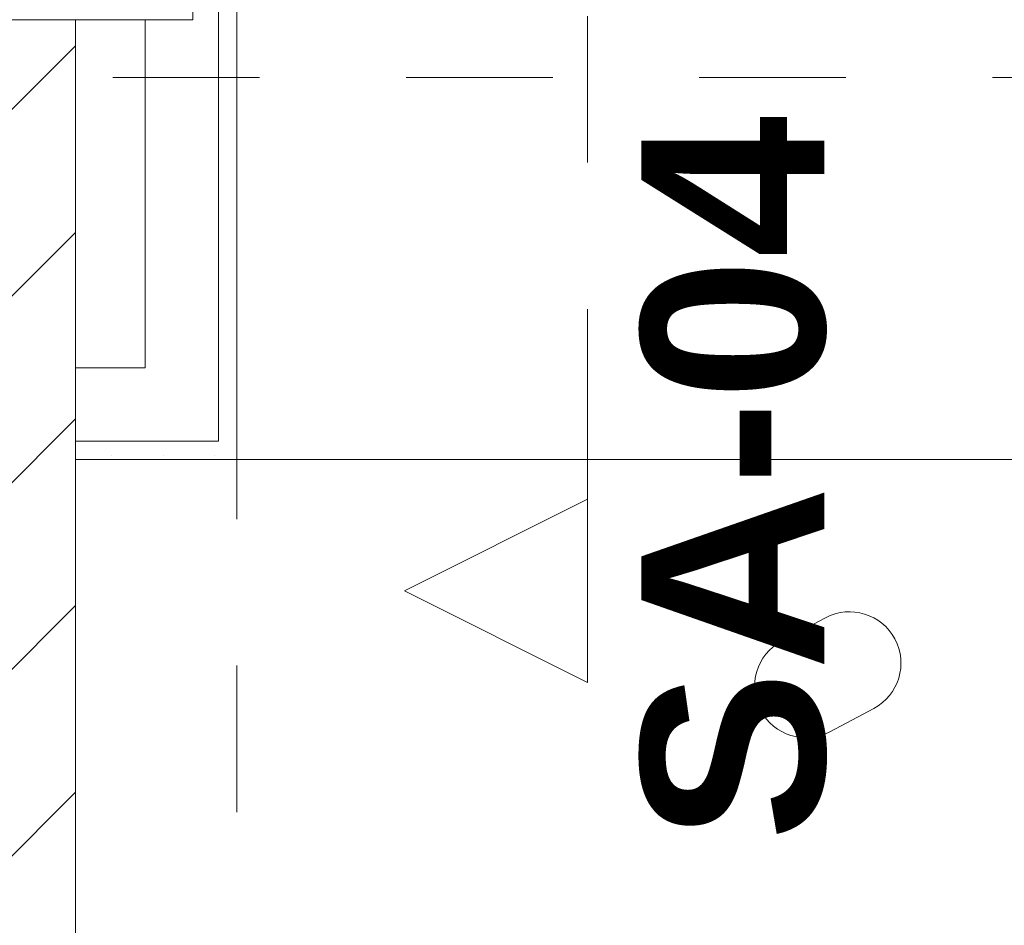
# Model space of a CAD drawing. Header units: metres. Extents: x -4 to 99, y -11 to 17.
# Tile 525 of 656: x 40.172 to 40.844, y 12.372 to 12.99. Entities that reach past the tile are written whole.
import ezdxf

# ---------------------------------------------------------------- set-up
doc = ezdxf.new("R2010")
doc.units = ezdxf.units.M
doc.header["$MEASUREMENT"] = 0
for name, pattern in [('Schnittlinie', [0.3, 0.15, -0.075, 0, -0.075]), ('Untersicht', [0.1, 0.075, -0.025]), ('Wipeout_Contour', [1, 0, -1])]:
    doc.linetypes.add(name, pattern=pattern)
for name, color, linetype in [('152 - Bemaßung_ Beschriftung.Ausbau', 7, 'Continuous'), ('203 - Marker.Schnitt - Ausbaudetail SA', 7, 'Continuous'), ('605 - Struktur.Wand Innen', 7, 'Continuous'), ('650 - Abdeckung.Fußboden Aufbau', 7, 'Continuous'), ('701 - Einrichtung.Möbel', 7, 'Continuous'), ('Neubau_606 - Struktur.Wand Innen Ausbau', 7, 'Continuous'), ('Neubau_653 - Abdeckung.TB Verkofferung', 7, 'Continuous')]:
    doc.layers.add(name, color=color, linetype=linetype)
doc.styles.add('ERSTELLTER_STIL_1', font='txt')
doc.styles.add('ERSTELLTER_STIL_2', font='txt')
doc.dimstyles.new('ERSTELLTER_STIL__2', dxfattribs={"dimtxt": 0.1, "dimasz": 0.0532, "dimexe": 0.18, "dimexo": 0.0625, "dimgap": 0, "dimtad": 1, "dimtih": 1, "dimtoh": 1, "dimzin": 0, "dimdsep": 46, "dimtxsty": 'ERSTELLTER_STIL_2', "dimblk": 'ARROWHEAD_2', "dimblk1": 'ARROWHEAD_2', "dimblk2": 'ARROWHEAD_2', "dimcen": 0.09, "dimse1": 1, "dimse2": 1, "dimclrd": 7, "dimclre": 7, "dimclrt": 7, "dimazin": 0, "dimtfac": 1, "dimtdec": 4, "dimtmove": 0, "dimatfit": 3, "dimfxl": 1, "dimtolj": 1, "dimtzin": 0, "dimarcsym": 0})
pattern_1 = [(45, (0, 0), (-0.01767767, 0.01767767), [0, -0.025])]

# ---------------------------------------------------------------- blocks, each defined once
blk = doc.blocks.new('*D282')
at = {"layer": '152 - Bemaßung_ Beschriftung.Ausbau', "color": 7, "linetype": 'Continuous', "lineweight": 5}
for p, q in [((40.05, 15.3025), (40.05, 15.4075)), ((40.21, 15.3025), (40.21, 15.4075)), ((40.07021, 15.39), (40.02979, 15.32)), ((40.23021, 15.39), (40.18979, 15.32)), ((40.05, 15.355), (40.21, 15.355))]:
    blk.add_line(p, q, dxfattribs=at)
blk = doc.blocks.new('ARROWHEAD_2')
at = {"color": 0, "linetype": 'Continuous', "lineweight": 0}
for p, q in [((-0.378, -0.655), (0.378, 0.655)), ((0, 0), (-1, 0))]:
    blk.add_line(p, q, dxfattribs=at)
blk = doc.blocks.new('*D283')
at = {"layer": '152 - Bemaßung_ Beschriftung.Ausbau', "color": 7, "linetype": 'Continuous', "lineweight": 5}
for p, q in [((40.21, 15.3025), (40.21, 15.4075)), ((43.66, 15.3025), (43.66, 15.4075)), ((40.23021, 15.39), (40.18979, 15.32)), ((43.68021, 15.39), (43.63979, 15.32)), ((40.21, 15.355), (43.66, 15.355))]:
    blk.add_line(p, q, dxfattribs=at)
at = {"layer": '152 - Bemaßung_ Beschriftung.Ausbau', "color": 7, "lineweight": 5, "char_height": 0.1, "attachment_point": 7, "style": 'ERSTELLTER_STIL_2'}
for s, insert in [('\\A1;{\\pql;\\fArial|b0|i0|c0|p38;3,45}', (41.72609, 15.375)), ('\\A1;{\\pql;\\fArial|b0|i0|c0|p38;15}', (43.488, 15.375))]:
    blk.add_mtext(s, dxfattribs=dict(at, insert=insert))

msp = doc.modelspace()

# ---------------------------------------------------------------- hatches: boundary and pattern name
at = {"layer": 'Neubau_606 - Struktur.Wand Innen Ausbau', "linetype": 'Continuous', "lineweight": 0, "true_color": 0x000000}
h = msp.add_hatch(dxfattribs=at)
h.set_pattern_fill('Gips_0001', color=18, style=0, pattern_type=2)
h.set_pattern_definition(pattern_1)
h.paths.add_polyline_path([(40.32, 12.70248), (40.32, 13.445), (40.3075, 13.445), (40.3075, 12.70248)])

# ---------------------------------------------------------------- linework, layer by layer
at = {"layer": 'Neubau_606 - Struktur.Wand Innen Ausbau', "color": 1, "linetype": 'Continuous', "lineweight": 5}
for p, q in [((40.3075, 12.75248), (40.3075, 13.445)), ((40.3075, 12.70248), (40.3075, 12.75248)), ((40.21, 12.70248), (40.2575, 12.70248)), ((40.2575, 12.70248), (40.3075, 12.70248)), ((40.2575, 12.70248), (40.3075, 12.70248))]:
    msp.add_line(p, q, dxfattribs=at)
at = {"layer": 'Neubau_606 - Struktur.Wand Innen Ausbau', "color": 1, "linetype": 'Continuous', "lineweight": 5, "flags": 128}
for points in [[(40.2575, 12.98998), (40.2575, 12.75248)], [(40.2575, 12.75248), (40.21, 12.75248)], [(40.21, 12.70248), (40.21, 12.75248)]]:
    msp.add_lwpolyline(points, dxfattribs=at)
at = {"layer": 'Neubau_653 - Abdeckung.TB Verkofferung', "color": 1, "linetype": 'Untersicht', "lineweight": 9}
msp.add_line((22.0355, 12.95048), (47.24003, 12.95048), dxfattribs=at)

# ---------------------------------------------------------------- wipeouts: each hides what was drawn before it
at = {"color": 254, "linetype": 'Wipeout_Contour', "lineweight": 0, "ltscale": 257.177207}
msp.add_wipeout([(40.21, 10.68998), (42.41, 10.68998), (42.41, 11.48998), (41.01, 11.48998), (41.01, 12.68998), (40.21, 12.68998)], dxfattribs=at).dxf.layer = '701 - Einrichtung.Möbel'

# ---------------------------------------------------------------- next in the draw order: hatches: boundary and pattern name
at = {"layer": 'Neubau_606 - Struktur.Wand Innen Ausbau', "linetype": 'Continuous', "lineweight": 0, "true_color": 0x000000}
h = msp.add_hatch(dxfattribs=at)
h.set_pattern_fill('Gips_0001', color=18, style=0, pattern_type=2)
h.set_pattern_definition(pattern_1)
h.paths.add_polyline_path([(40.3075, 12.70248), (40.21, 12.70248), (40.21, 12.68998), (40.3075, 12.68998)])
h = msp.add_hatch(dxfattribs=at)
h.set_pattern_fill('Gips_0001', color=18, style=0, pattern_type=2)
h.set_pattern_definition(pattern_1)
h.paths.add_polyline_path([(40.3075, 12.70248), (40.3075, 12.68998), (40.32, 12.68998)])
h = msp.add_hatch(dxfattribs=at)
h.set_pattern_fill('Gips_0001', color=18, style=0, pattern_type=2)
h.set_pattern_definition(pattern_1)
h.paths.add_polyline_path([(40.3075, 12.70248), (40.32, 12.68998), (40.32, 12.70248)])

# ---------------------------------------------------------------- next in the draw order: linework, layer by layer
at = {"layer": '203 - Marker.Schnitt - Ausbaudetail SA', "color": 7, "linetype": 'Schnittlinie', "lineweight": 13}
msp.add_line((40.55933, 14.1425), (40.55933, 12.66298), dxfattribs=at)
at = {"layer": '650 - Abdeckung.Fußboden Aufbau', "color": 7, "linetype": 'Continuous', "lineweight": 13, "flags": 128}
msp.add_lwpolyline([(43.66, 8.2205), (43.66, 8.50998), (43.66, 12.98998), (43.56999, 12.98998), (43.56999, 13.445), (40.28999, 13.445), (40.28999, 12.98998), (40.21, 12.98998), (40.21, 8.50998)], dxfattribs=at)
at = {"layer": '701 - Einrichtung.Möbel', "color": 7, "linetype": 'Continuous', "lineweight": 5, "flags": 128}
msp.add_lwpolyline([(40.21, 10.68998), (40.21, 12.68998), (41.01, 12.68998), (41.01, 11.48998), (42.41, 11.48998), (42.41, 10.68998)], close=True, dxfattribs=at)
msp.add_lwpolyline([(40.70659, 12.57412), (40.69158, 12.56614, 0.994302), (40.72446, 12.50434), (40.75447, 12.52031, 1), (40.72159, 12.58211)], format="xyb", close=True, dxfattribs=at)
at = {"layer": 'Neubau_606 - Struktur.Wand Innen Ausbau', "color": 1, "linetype": 'Continuous', "lineweight": 5, "flags": 128}
for points in [[(40.32, 12.68998), (40.32, 13.445)], [(40.21, 12.68998), (40.21, 12.70248)], [(40.21, 12.68998), (40.3075, 12.68998)], [(40.32, 12.68998), (40.3075, 12.68998)]]:
    msp.add_lwpolyline(points, dxfattribs=at)
at = {"layer": 'Neubau_653 - Abdeckung.TB Verkofferung', "color": 1, "linetype": 'Untersicht', "lineweight": 9}
msp.add_line((40.32, 8.64948), (40.32, 12.68998), dxfattribs=at)

# ---------------------------------------------------------------- next in the draw order: texts
at = {"layer": '203 - Marker.Schnitt - Ausbaudetail SA', "color": 7, "lineweight": 13, "insert": (40.72263, 12.92455), "char_height": 0.125, "attachment_point": 9, "rotation": 90, "style": 'ERSTELLTER_STIL_1'}
msp.add_mtext('\\A1;{\\pqr;\\pt0;\\fArial|b1|i0|c0|p38;SA-04}', dxfattribs=at)

# ---------------------------------------------------------------- next in the draw order: wipeouts: each hides what was drawn before it
at = {"color": 254, "linetype": 'Wipeout_Contour', "lineweight": 0, "ltscale": 126.822679}
msp.add_wipeout([(40.55933, 12.53798), (40.55933, 12.66298), (40.43433, 12.60048)], dxfattribs=at).dxf.layer = '203 - Marker.Schnitt - Ausbaudetail SA'
at = {"color": 254, "linetype": 'Wipeout_Contour', "lineweight": 0, "ltscale": 166.427111}
msp.add_wipeout([(40.05, 12.98998), (40.05, 8.59998), (40.21, 8.59998), (40.21, 12.98998)], dxfattribs=at).dxf.layer = '605 - Struktur.Wand Innen'

# ---------------------------------------------------------------- next in the draw order: hatches: boundary and pattern name
at = {"layer": '605 - Struktur.Wand Innen', "linetype": 'Continuous', "lineweight": 0, "true_color": 0x000000}
h = msp.add_hatch(dxfattribs=at)
h.set_pattern_fill('MW_Ziegel_0001', color=18, style=0, pattern_type=2)
h.set_pattern_definition([(45, (0, 0), (-0.0636396, 0.0636396), [])])
h.paths.add_polyline_path([(40.05, 12.98998), (40.05, 8.59998), (40.21, 8.59998), (40.21, 12.98998)])

# ---------------------------------------------------------------- next in the draw order: linework, layer by layer
at = {"layer": '203 - Marker.Schnitt - Ausbaudetail SA', "color": 7, "linetype": 'Continuous', "lineweight": 13, "flags": 128}
msp.add_lwpolyline([(40.55933, 12.53798), (40.55933, 12.66298), (40.43433, 12.60048)], close=True, dxfattribs=at)
at = {"layer": '605 - Struktur.Wand Innen', "color": 7, "linetype": 'Continuous', "lineweight": 18, "flags": 128}
for points in [[(40.21, 12.98998), (40.05, 12.98998)], [(40.21, 8.59998), (40.21, 12.98998)]]:
    msp.add_lwpolyline(points, dxfattribs=at)
at = {"layer": 'Neubau_653 - Abdeckung.TB Verkofferung', "color": 1, "linetype": 'Untersicht', "lineweight": 9}
for p in [(40.21, 8.64948), (40.32, 12.68998)]:
    msp.add_line(p, (40.21, 12.68998), dxfattribs=at)

# ---------------------------------------------------------------- next in the draw order: dimensions: what is measured, and where the dimension line sits
at = {"layer": '152 - Bemaßung_ Beschriftung.Ausbau', "color": 7, "linetype": 'Continuous', "lineweight": 5}
for base, p1, p2, picture, middle in [((43.66, 15.355), (40.21, 10.74498), (43.66, 11.87499), '*D283', (41.85597, 15.425)), ((40.21, 15.355), (40.05, 10.74498), (40.21, 10.74498), '*D282', (39.95423, 15.425))]:
    dim = msp.add_linear_dim(base=base, p1=p1, p2=p2, dimstyle='ERSTELLTER_STIL__2', dxfattribs=at)
    dim.commit()
    dim.dimension.update_dxf_attribs({"geometry": picture, "text_midpoint": middle, "dimtype": 160})

doc.saveas('drawing.dxf')
